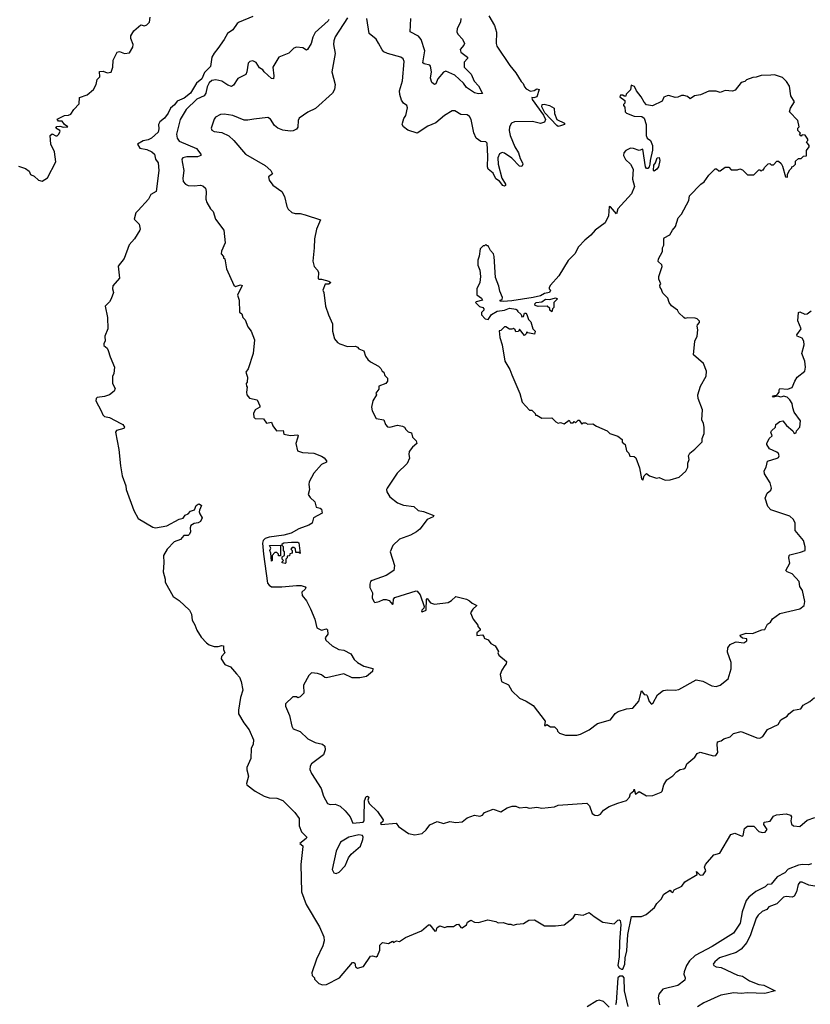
# Model space of a CAD drawing. Extents: x 2240384 to 2404287, y 351326 to 526670.
# Tile 302 of 309: x 2348324 to 2354669, y 492593 to 500495. Entities that reach past the tile are written whole.
import ezdxf

# ---------------------------------------------------------------- set-up
doc = ezdxf.new("R2010")
doc.units = 0

msp = doc.modelspace()

# ---------------------------------------------------------------- linework, layer by layer
at = {"layer": '0CON20XD'}
for points in [[(2348665, 499680), (2348635, 499680.8), (2348624.2, 499695.8), (2348683.6, 499726.4), (2348715, 499727.5), (2348733, 499737), (2348757.5, 499775), (2348800.7, 499819.3), (2348805, 499870), (2348865, 499892.5), (2348915.8, 499934.2), (2348936.7, 499975), (2348946.1, 500013.9), (2348966.2, 500035), (2348965, 500080), (2348995, 500082.5), (2349025, 500067.5), (2349057.5, 500072.5), (2349070.8, 500115), (2349075, 500170), (2349107, 500233), (2349125, 500238.8), (2349165, 500223.8), (2349205, 500227.5), (2349232.5, 500275), (2349234.2, 500295), (2349216.2, 500345), (2349216.2, 500365), (2349238.8, 500405), (2349295, 500453.3), (2349325, 500446.7), (2349345, 500452.5), (2349366.7, 500475), (2349370, 500515)], [(2350195, 500519.1), (2350084, 500476), (2350069.6, 500465), (2350035.4, 500414.6), (2349992, 500385), (2349966.1, 500335), (2349915, 500264.6), (2349883.4, 500226.6), (2349866.7, 500195), (2349855, 500120), (2349808.3, 500071.7), (2349785, 500019.6), (2349743.2, 499985), (2349695, 499905.5), (2349645, 499864.1), (2349589, 499841), (2349565, 499810.4), (2349534.7, 499785.3), (2349516.2, 499745), (2349486.8, 499705), (2349447.5, 499675), (2349439.1, 499655), (2349441.2, 499618.8), (2349435, 499592.5), (2349382.5, 499545), (2349355, 499531.2), (2349315, 499523.3), (2349270, 499495), (2349287.5, 499465), (2349343.7, 499453.7), (2349384.4, 499434.4), (2349405, 499416.7), (2349414, 499375), (2349435.7, 499345), (2349439.3, 499285), (2349418, 499115), (2349375, 499092.5), (2349356.7, 499055), (2349275.3, 498964.7), (2349255.4, 498944.6), (2349243.1, 498895), (2349281.9, 498855), (2349290.8, 498815), (2349288, 498805), (2349246.2, 498735), (2349202.6, 498687.4), (2349161.1, 498578.9), (2349114.1, 498515.9), (2349125, 498420), (2349072.3, 498357.7), (2349068, 498335), (2349076.7, 498305), (2349058.8, 498255), (2349045, 498230), (2349010, 498195), (2349027.5, 498105), (2349031.2, 498015), (2349007.5, 497955), (2349008.8, 497915), (2348998.8, 497895), (2348999.3, 497879.3), (2349025, 497857.5), (2349035, 497840), (2349049.1, 497789.1), (2349084, 497705), (2349080, 497655), (2349069.3, 497630.7), (2349068.8, 497575), (2349088.8, 497535), (2349081.2, 497515), (2349045, 497484.2), (2349005, 497470), (2348945, 497462.5), (2348937.5, 497455), (2348936.2, 497435), (2348978.2, 497355), (2348990.8, 497325), (2349005, 497310), (2349045, 497301.1), (2349136, 497255), (2349151.4, 497245), (2349164, 497225), (2349160, 497215), (2349101.7, 497198.3), (2349094, 497186), (2349120.5, 497045), (2349132.9, 496915), (2349145.8, 496835), (2349174.6, 496755), (2349178.6, 496725), (2349241.2, 496555), (2349275, 496492.5), (2349392.3, 496422.3), (2349415, 496418), (2349505, 496433.1), (2349605, 496485.7), (2349635, 496493.8), (2349651.6, 496518.4), (2349675, 496530), (2349695, 496549.5), (2349727.7, 496562.3), (2349741.4, 496595), (2349755, 496606.2), (2349765, 496610), (2349782.5, 496595), (2349767.5, 496557.5), (2349763.3, 496545), (2349768.3, 496528.3), (2349788, 496498), (2349775, 496468.8), (2349755, 496455.8), (2349725, 496452), (2349697.5, 496435), (2349692, 496418), (2349694, 496385), (2349686.2, 496365), (2349675, 496356.2), (2349642.5, 496355), (2349615, 496322.5), (2349564.2, 496305.8), (2349508, 496245), (2349478.8, 496195), (2349481.5, 496135), (2349475.6, 496065), (2349492.5, 496005), (2349491.9, 495981.9), (2349555, 495866.7), (2349605, 495834), (2349686.9, 495756.9), (2349702, 495725), (2349708.6, 495675), (2349729.4, 495639.4), (2349745, 495596), (2349780.7, 495540.7), (2349823, 495493), (2349845, 495478), (2349885.7, 495465.7), (2349915.9, 495464.1), (2349945, 495473.3), (2349959.3, 495469.3), (2349960.7, 495440.7), (2349970, 495415), (2349942.5, 495385), (2349940, 495365), (2349971.1, 495321.1), (2350015, 495300.6), (2350065, 495245.8), (2350087.5, 495217.5), (2350101.4, 495185), (2350115.4, 495115), (2350096.7, 495055), (2350079.6, 494955), (2350080, 494925), (2350122.1, 494852.1), (2350165.7, 494795), (2350200, 494715), (2350197.9, 494682.1), (2350182, 494645), (2350178.8, 494565), (2350146.2, 494495), (2350146.2, 494475), (2350161.2, 494425), (2350143.3, 494365), (2350146.7, 494355), (2350214, 494305), (2350285, 494264.4), (2350325, 494251.4), (2350386.8, 494246.8), (2350435, 494228.8), (2350533.2, 494133.2), (2350568, 494085), (2350566.2, 494025), (2350585, 493977.5), (2350628, 493935), (2350623.3, 493925), (2350573.3, 493885), (2350595.8, 493865.8), (2350595, 493860), (2350579.2, 493715), (2350585.8, 493495), (2350623, 493393), (2350728.8, 493215), (2350766, 493135), (2350767.7, 493102.3), (2350757.3, 493062.7), (2350706.7, 492955), (2350667.5, 492845), (2350670, 492825), (2350690, 492805), (2350690, 492795), (2350725, 492760), (2350755, 492750), (2350785, 492752.5), (2350890, 492805), (2350995, 492927.5), (2351005, 492930), (2351013.9, 492923.9), (2351018.8, 492895), (2351035, 492883.8), (2351083.6, 492896.4), (2351140.7, 492979.3), (2351155, 492982.5), (2351185, 492973.8), (2351195, 492982.5), (2351213, 493027), (2351213, 493067), (2351235, 493090), (2351285, 493082.5), (2351315, 493100), (2351325, 493090), (2351348.3, 493101.7), (2351371.7, 493098.3), (2351420.7, 493129.3), (2351548.3, 493181.7), (2351605, 493230), (2351615, 493230), (2351655, 493180), (2351667.7, 493182.3), (2351675, 493210), (2351695, 493223.3), (2351735, 493210), (2351755, 493216.7), (2351805, 493217.5), (2351830, 493235), (2351845, 493236.7), (2351865, 493210), (2351875, 493207.5), (2351909.2, 493230.8), (2351917, 493253), (2351945, 493267.5), (2351973.6, 493253.6), (2352005, 493250), (2352080.7, 493270.7), (2352145, 493256.7), (2352165, 493246.7), (2352205, 493250), (2352245, 493237.5), (2352265, 493237.5), (2352285, 493227.5), (2352315, 493237.5), (2352367, 493243), (2352410.7, 493269.3), (2352455, 493272.5), (2352535, 493223.8), (2352625, 493222.5), (2352695, 493232), (2352765, 493286.7), (2352785, 493316.7), (2352845, 493308.8), (2352895, 493331.2), (2352935, 493297.5), (2353005, 493252.5), (2353095, 493240), (2353125, 493268.8), (2353135, 493271.2), (2353143.3, 493265), (2353148.2, 493235), (2353137.6, 493095), (2353134.2, 492975), (2353125.3, 492905), (2353134.8, 492884.8), (2353154.1, 492874.1), (2353165, 492875.4), (2353180, 492915), (2353182.7, 492967.3), (2353196.3, 493023.6), (2353205, 493152.5), (2353235, 493296.7), (2353315, 493296.7), (2353352.5, 493315), (2353418.9, 493371.1), (2353438.7, 493401.3), (2353473.6, 493436.4), (2353495, 493476), (2353545, 493510), (2353552.5, 493495), (2353565, 493490), (2353577, 493513), (2353638.3, 493541.7), (2353662.5, 493577.5), (2353760, 493635), (2353755, 493660), (2353785, 493630), (2353808.3, 493631.7), (2353830, 493665), (2353820, 493695), (2353827.5, 493715), (2353895, 493793.3), (2353943, 493807), (2354032.5, 493955), (2354063.6, 493966.4), (2354115, 493946.2)], [(2350955, 500510), (2350855, 500358), (2350844.4, 500325), (2350843.3, 500295), (2350855.5, 500224.5), (2350828, 500075), (2350855.8, 499975), (2350850.8, 499935), (2350835, 499906.2), (2350698.2, 499781.8), (2350636.8, 499753.2), (2350566.7, 499705), (2350558, 499685), (2350556.8, 499633.2), (2350544.5, 499615.5), (2350518.3, 499601.7), (2350495, 499598.9), (2350437, 499607), (2350395, 499623.1), (2350369.2, 499645), (2350337.6, 499697.6), (2350315, 499710), (2350202.9, 499697.1), (2350155, 499687.5), (2350125, 499688.6), (2350035, 499726.9), (2349965, 499737.5), (2349935, 499733.8), (2349896.4, 499713.6), (2349885, 499697.5), (2349861.2, 499625), (2349865, 499607.5), (2349885, 499598), (2349945, 499590.8), (2350002.1, 499562.1), (2350042, 499525), (2350136.6, 499416.6), (2350295, 499324.2), (2350338.8, 499285), (2350351.7, 499258.3), (2350320, 499235), (2350325.8, 499205.8), (2350355.8, 499165.8), (2350426.7, 499115), (2350450, 499075), (2350466.7, 498995), (2350477.5, 498975), (2350508.3, 498948.3), (2350535, 498938.8), (2350575, 498938.8), (2350615, 498930), (2350738.3, 498888.3), (2350706.7, 498815), (2350688.8, 498735), (2350686, 498665), (2350676.4, 498556.4), (2350686.7, 498515), (2350713.3, 498485), (2350722.5, 498465), (2350718.3, 498418.3), (2350725, 498412.5), (2350747, 498413), (2350805, 498397.5), (2350820, 498385), (2350805, 498373.3), (2350775, 498372.5), (2350756.7, 498325), (2350766, 498305), (2350779.2, 498195), (2350802, 498125), (2350833.8, 498055), (2350833.9, 497993.9), (2350850, 497935), (2350875, 497903.3), (2350894.1, 497894.1), (2350955, 497873.3), (2351020, 497875), (2351035, 497867.5), (2351045, 497853.3), (2351085, 497836.7), (2351100, 497795), (2351118.8, 497768.8), (2351139.5, 497749.5), (2351202.5, 497715), (2351222.5, 497695), (2351232.5, 497675), (2351246.4, 497666.4), (2351255, 497640), (2351277, 497617), (2351276.7, 497595), (2351262.5, 497575), (2351207.5, 497555), (2351205, 497530), (2351183, 497497), (2351187.5, 497485), (2351157.5, 497435), (2351147.5, 497385), (2351152.5, 497355), (2351185, 497293.3), (2351247.5, 497285), (2351260, 497245), (2351276.4, 497226.4), (2351295, 497223.8), (2351355, 497240), (2351395, 497233.8), (2351412.5, 497225), (2351422.5, 497205), (2351441.7, 497188.3), (2351468.8, 497178.8), (2351476, 497145), (2351506.2, 497115), (2351512.5, 497095), (2351476.7, 497065), (2351449.3, 497030.7), (2351446.7, 497005), (2351453.3, 496975), (2351435, 496932.5), (2351354.4, 496855.6), (2351272.5, 496735), (2351267.5, 496725), (2351270, 496705), (2351293.3, 496665), (2351357.3, 496617.3), (2351405, 496598), (2351487, 496587), (2351522.5, 496555), (2351565, 496548), (2351647.5, 496515), (2351642.5, 496505), (2351595, 496483.3), (2351535, 496407.5), (2351507.5, 496385), (2351461.7, 496358.3), (2351372.5, 496325), (2351317.5, 496275), (2351297.5, 496225), (2351333.3, 496115), (2351325.8, 496074.2), (2351266, 496034), (2351153.3, 495995), (2351140, 495985), (2351134.3, 495964.3), (2351135, 495937.5), (2351156.2, 495896.2), (2351152.2, 495855), (2351165, 495825.6), (2351175, 495817.5), (2351208.8, 495825), (2351245, 495842.5), (2351265, 495842.2), (2351288.1, 495835), (2351315, 495802), (2351321.7, 495808.3), (2351323.8, 495845), (2351335, 495857.1), (2351505, 495911.1), (2351515, 495909.5), (2351538.8, 495878.8), (2351570, 495785), (2351568.1, 495771.9), (2351551.2, 495755), (2351547.5, 495745), (2351553.6, 495743.6), (2351585.6, 495755), (2351590, 495845), (2351595, 495850), (2351620, 495815), (2351654.2, 495804.2), (2351762.1, 495817.9), (2351790, 495835), (2351823.3, 495866.7), (2351910, 495845), (2351935, 495832.5), (2351955, 495813.3), (2351992.5, 495795), (2351960, 495765), (2351943.3, 495735), (2351962.5, 495685), (2352000, 495635), (2352000, 495625), (2352020, 495605), (2352020, 495595), (2351992.5, 495575), (2351993.3, 495553.3), (2352037, 495557), (2352050, 495545), (2352051.7, 495531.7), (2352085, 495517.5), (2352105, 495490), (2352139.3, 495469.3), (2352167.5, 495425), (2352162.5, 495415), (2352170, 495395), (2352230, 495345), (2352227.5, 495325), (2352217, 495313)], [(2350804.4, 500495), (2350799.4, 500485), (2350695, 500390.8), (2350676.7, 500355), (2350663.6, 500305), (2350635, 500254.3), (2350625, 500250.8), (2350595, 500269.2), (2350545, 500273.8), (2350524.4, 500265.6), (2350484.2, 500225.8), (2350403.8, 500195), (2350356, 500114), (2350363.6, 500045), (2350359.7, 500020.3), (2350345, 500022.9), (2350285.8, 500075.8), (2350275, 500092.5), (2350248.3, 500108.3), (2350221.2, 500151.2), (2350195, 500165.8), (2350171.7, 500158.3), (2350156.7, 500145), (2350148, 500075), (2350138.8, 500055), (2350075, 500023.8), (2350040, 499970), (2350025, 499957.5), (2349995, 499968.1), (2349945, 500002.5), (2349897, 500013)], [(2352088.8, 500525), (2352135, 500447.5), (2352150.4, 500395), (2352147.7, 500305), (2352153.3, 500283.2), (2352257.9, 500127.9), (2352305, 500069.4), (2352347.9, 499997.9), (2352365, 499983.3), (2352375.8, 499955.8), (2352390, 499940), (2352422.5, 499922.5), (2352452.6, 499927.4), (2352475, 499940), (2352493.3, 499935), (2352474, 499876), (2352451.2, 499868.8), (2352435, 499870), (2352438, 499855), (2352528.8, 499728.8), (2352543.1, 499695), (2352536.4, 499673.6), (2352505, 499660.9), (2352438.3, 499678.3), (2352295, 499675.5), (2352271.1, 499665), (2352254.6, 499635), (2352252.7, 499605), (2352260.9, 499565), (2352299.1, 499475), (2352327.6, 499427.6), (2352339.7, 499379.8), (2352358.8, 499345), (2352361.8, 499335), (2352355, 499315.8), (2352335, 499318.1), (2352275, 499383.1), (2352215, 499424.5), (2352195, 499428.5), (2352175, 499418.6), (2352161.5, 499385), (2352162.8, 499335), (2352193.4, 499223.4), (2352221.8, 499175), (2352224.2, 499165), (2352215, 499158.1), (2352201.5, 499165), (2352175, 499200), (2352145, 499217.5), (2352125, 499264.4), (2352085, 499296), (2352079.3, 499315), (2352079.9, 499399.9), (2352076, 499505), (2352065, 499513.3), (2352025, 499516.7), (2351986.7, 499545), (2351967.7, 499587.7), (2351946.2, 499695), (2351935, 499716.7), (2351915, 499731.2), (2351865, 499733.8), (2351815, 499763.8), (2351795, 499763.3), (2351733.2, 499726.8), (2351664.1, 499665.9), (2351598.8, 499641.2), (2351515, 499583.8), (2351438.9, 499608.9), (2351405, 499635.8), (2351394.6, 499654.6), (2351395.6, 499665), (2351408, 499702), (2351423.9, 499726.1), (2351437.7, 499787.7), (2351430, 499805), (2351403.3, 499825), (2351388.3, 499848.3), (2351374.2, 499895), (2351372.5, 499925), (2351395.7, 500005), (2351409.7, 500159.7), (2351400.3, 500180.3), (2351383, 500193), (2351275, 500224), (2351247.7, 500237.7), (2351232.7, 500252.7), (2351202.5, 500307.5), (2351185, 500337.5), (2351130, 500385), (2351111.2, 500505)], [(2351865.7, 500505), (2351862.5, 500475), (2351834.3, 500425), (2351832, 500395), (2351843.3, 500375), (2351878.9, 500338.9), (2351893.3, 500305), (2351889.8, 500290.2), (2351860, 500255), (2351864.3, 500235), (2351918.1, 500195), (2351917.5, 500182.5), (2351892, 500155), (2351891.4, 500115), (2351947.2, 500057.2), (2351972.2, 500002.3), (2352006.7, 499965), (2352038.3, 499901.7), (2352005, 499900.9), (2351975, 499908.4), (2351910.6, 499950.6), (2351885.2, 499985.2), (2351815, 500048.9), (2351745, 500082.7), (2351725, 500074.3), (2351679.1, 500020.9), (2351665, 499979.2), (2351652.5, 499975), (2351631.2, 499991.2), (2351621.4, 500025), (2351627.8, 500075), (2351621.7, 500121.7), (2351615, 500128.8), (2351569.4, 500139.4), (2351559.2, 500149.2), (2351575.5, 500245), (2351547.1, 500335), (2351525, 500362.5), (2351458, 500398), (2351462.1, 500505)], [(2349897, 500013), (2349865, 500006.9), (2349845, 499989.2), (2349827.2, 499955), (2349817.1, 499905), (2349805, 499882.8), (2349745, 499857.9), (2349660, 499775), (2349611.2, 499695), (2349581.6, 499575), (2349587.7, 499545), (2349605, 499520.4), (2349742, 499462), (2349778, 499415), (2349778.8, 499405), (2349750, 499395), (2349665.3, 499394.7), (2349632, 499385), (2349626, 499375), (2349627.5, 499355), (2349642.5, 499285), (2349634.1, 499224.1), (2349636.1, 499196.1), (2349653.3, 499175), (2349675, 499164), (2349725, 499160.8), (2349775, 499166), (2349795, 499161.2), (2349814.1, 499144.1), (2349820.8, 499115), (2349817.8, 499055), (2349825, 499026.7), (2349855, 498977.5), (2349875.9, 498955.9), (2349896, 498895), (2349962.5, 498805), (2349972.5, 498705), (2349943, 498637), (2349940, 498615), (2349960, 498595), (2349960, 498585), (2349970, 498575), (2349982.5, 498495), (2350042.5, 498365), (2350055, 498354), (2350095, 498365.7), (2350110.7, 498360.7), (2350071.2, 498285), (2350086.2, 498245), (2350088.3, 498148.3), (2350107.5, 498135), (2350113.8, 498103.8), (2350132.5, 498085), (2350155, 498030), (2350182.5, 497995), (2350207.5, 497925), (2350197.5, 497815), (2350157, 497693), (2350137.5, 497665), (2350152.5, 497625), (2350150, 497585), (2350142.5, 497575), (2350143, 497553), (2350150, 497545), (2350143.3, 497505), (2350147.5, 497485), (2350168.3, 497458.3), (2350230, 497445), (2350250, 497395), (2350250, 497385), (2350212.5, 497365), (2350200, 497335), (2350203.3, 497305), (2350215, 497293.3), (2350281.7, 497291.7), (2350305, 497257.5), (2350343.9, 497263.9), (2350356.7, 497235), (2350385, 497196.2), (2350438.3, 497198.3), (2350445, 497167.5), (2350497, 497157), (2350555, 497162.5), (2350558.8, 497155), (2350552.9, 497137.1), (2350540, 497095), (2350553.9, 497033.9), (2350592.7, 497022.7), (2350685, 497016), (2350745, 496992), (2350767.4, 496977.4), (2350786.2, 496955), (2350786.7, 496943.3), (2350746.7, 496925), (2350684.4, 496855.6), (2350647.5, 496785), (2350643.3, 496765), (2350648.8, 496725), (2350640, 496685), (2350655, 496660), (2350693.8, 496625), (2350703.3, 496583.3), (2350736, 496576), (2350745, 496567.5), (2350752.5, 496535), (2350683, 496497), (2350670, 496455), (2350645, 496438.8), (2350565, 496410), (2350502.5, 496375), (2350445, 496358.9), (2350325, 496340.9), (2350295, 496330.9), (2350278.5, 496315), (2350272.3, 496295), (2350280, 496205), (2350313.8, 495973.8), (2350325, 495955.6), (2350345, 495944.6), (2350427.3, 495942.7), (2350545, 495953.5), (2350582.9, 495952.9), (2350613.9, 495943.9), (2350620, 495935), (2350616.2, 495925), (2350588.3, 495901.7), (2350590, 495875), (2350625, 495830), (2350658.1, 495768.1), (2350691.5, 495685), (2350710, 495615), (2350745, 495596.2), (2350785, 495606.2), (2350795, 495597.5), (2350796, 495565), (2350776.2, 495535), (2350782, 495515), (2350830.5, 495470.5), (2350885, 495441.5), (2350925, 495434.5), (2350981.4, 495405), (2351009.1, 495359.1), (2351035, 495335.7), (2351085, 495306.2), (2351157, 495287), (2351156.7, 495265), (2351106.7, 495225), (2351055, 495212.9), (2350992.1, 495212.1), (2350924.5, 495244.5), (2350785, 495212.7), (2350772.5, 495215), (2350745, 495238.1), (2350715, 495248.9), (2350665, 495252.5), (2350645, 495232.5), (2350601.2, 495155), (2350605, 495090), (2350575, 495060), (2350557, 495053), (2350545, 495060), (2350515, 495060), (2350457.5, 495005), (2350456.7, 494985), (2350490.2, 494910.2), (2350506.9, 494825), (2350518.8, 494805), (2350575, 494781.4), (2350635.8, 494725), (2350695, 494694.4), (2350755, 494682), (2350774.2, 494664.2), (2350774.3, 494635.7), (2350762.9, 494595), (2350665, 494522), (2350654.2, 494505), (2350652.7, 494477.3), (2350667.1, 494445), (2350742.9, 494325), (2350763.3, 494263.3), (2350794.6, 494204.6), (2350815, 494195.6), (2350855, 494200), (2350895, 494183.1), (2350936.3, 494146.3), (2350977.3, 494097.3), (2350996.4, 494046.4), (2351080, 494055), (2351088, 494065), (2351087.5, 494095), (2351092, 494225), (2351105, 494260), (2351115, 494262.5), (2351126, 494255), (2351117.5, 494232.5), (2351130, 494205), (2351195, 494141.2), (2351241.2, 494075), (2351238.6, 494061.4), (2351220, 494045), (2351225, 494037.5), (2351345, 494045.7), (2351365, 494020), (2351445, 493963.1), (2351495, 493952.9), (2351555.3, 493964.7), (2351587, 493993), (2351615, 494033.8), (2351675, 494060), (2351725, 494043.3), (2351775, 494060), (2351825, 494051.2), (2351875, 494056.7), (2351915, 494090), (2351975, 494110), (2352017, 494103), (2352038.1, 494111.9), (2352055, 494132.5), (2352125, 494160), (2352185, 494138), (2352235, 494170), (2352277, 494183), (2352305, 494183.3), (2352335, 494168.8), (2352386.2, 494176.2), (2352415, 494166.7), (2352475, 494176.7), (2352515, 494166.2), (2352615, 494178), (2352645, 494191.2), (2352875, 494206.2), (2352896.1, 494186.1), (2352917.5, 494125), (2352941.2, 494111.2), (2352965, 494108.8), (2352985, 494120), (2353010, 494150), (2353055, 494180), (2353125, 494208.8), (2353195, 494228.8), (2353217.1, 494255), (2353225.8, 494285), (2353253, 494307), (2353255, 494320), (2353265, 494280), (2353295, 494302), (2353355, 494266.7), (2353405, 494268.8), (2353473.3, 494295), (2353481.2, 494305), (2353494.1, 494355.9), (2353517.5, 494395), (2353565, 494427.5), (2353595, 494460), (2353625, 494476.7), (2353655, 494482.5), (2353667.5, 494495), (2353677, 494523), (2353743, 494577), (2353760, 494605), (2353785, 494616.2), (2353893, 494587), (2353910.7, 494589.3), (2353926.7, 494615), (2353921.2, 494675), (2353925, 494700), (2353955, 494706.7), (2353976.4, 494723.6), (2354025, 494740), (2354054.1, 494765.9), (2354115, 494783.8), (2354240.5, 494730.5), (2354265, 494730), (2354287.3, 494742.7), (2354325, 494797.5), (2354410.7, 494839.3), (2354433.3, 494875), (2354482.5, 494905), (2354497.5, 494925), (2354535, 494953.3), (2354592.5, 494965), (2354613.3, 494995), (2354665.8, 495024.2), (2354703.3, 495055)], [(2353505, 496800), (2353545, 496803.3), (2353617, 496823), (2353669.3, 496870.7), (2353687.5, 496905), (2353687.5, 496935), (2353696.7, 496965), (2353692.5, 496995), (2353702.5, 497015), (2353743, 497047), (2353801.7, 497108.3), (2353802.5, 497135), (2353817.5, 497175), (2353817.5, 497225), (2353812.5, 497255), (2353797.5, 497285), (2353803.3, 497365), (2353770, 497455), (2353766.7, 497485), (2353786.7, 497555), (2353832.5, 497635), (2353837.5, 497675), (2353812.5, 497735), (2353732.5, 497805), (2353742.5, 497915), (2353760, 497955), (2353767.5, 498005), (2353760, 498035), (2353763, 498047), (2353780, 498065), (2353780, 498075), (2353760, 498095), (2353745, 498100), (2353685, 498102.5), (2353665, 498097.5), (2353653.6, 498103.6), (2353613.6, 498143.6), (2353602.5, 498165), (2353555, 498197.5), (2353536.7, 498225), (2353525, 498260), (2353485, 498300), (2353473.6, 498333.6), (2353463.3, 498345), (2353462.5, 498365), (2353470, 498375), (2353453.6, 498413.6), (2353453, 498433), (2353479.2, 498515), (2353476.8, 498526.8), (2353448.8, 498555), (2353450, 498575), (2353482.5, 498635), (2353482.5, 498665), (2353492.5, 498685), (2353492.5, 498735), (2353497.5, 498745), (2353541.2, 498768.8), (2353563.3, 498805), (2353586.7, 498835), (2353608.8, 498905), (2353635.5, 498934.5), (2353695, 499042.5), (2353699.3, 499080.7), (2353790, 499175), (2353816.4, 499193.6), (2353855, 499247.5), (2353905, 499297.5), (2353917, 499297), (2353935, 499282.5), (2353947, 499283), (2353985, 499310), (2354015, 499310), (2354035, 499290), (2354085, 499290), (2354105, 499297.5), (2354125, 499290), (2354165, 499250), (2354215, 499250), (2354255, 499290), (2354265, 499290), (2354275, 499280), (2354285, 499290), (2354295, 499290), (2354301.7, 499308.3), (2354331.7, 499338.3), (2354345, 499340), (2354355, 499330), (2354375, 499330), (2354401.7, 499358.3), (2354415, 499360), (2354435, 499340), (2354445, 499320), (2354470, 499235), (2354485, 499230), (2354487.5, 499255), (2354505, 499290), (2354520, 499305), (2354520, 499315), (2354535, 499320), (2354550, 499335), (2354551.7, 499358.3), (2354575, 499380), (2354595, 499380), (2354615, 499400), (2354638.3, 499401.7), (2354640, 499445), (2354660, 499475), (2354660, 499485), (2354640, 499515), (2354650, 499525), (2354650, 499535), (2354628.3, 499568.3), (2354605, 499570), (2354595, 499560), (2354581.7, 499571.7), (2354590, 499585), (2354570, 499605), (2354570, 499625), (2354580, 499635), (2354570, 499685), (2354502.5, 499755), (2354510, 499785), (2354542.5, 499835), (2354513, 499883), (2354501.7, 499961.7), (2354479.3, 499999.3), (2354445, 500030), (2354381.7, 500051.7), (2354351.7, 500048.3), (2354275, 500047.5), (2354235, 500032.5), (2354208.3, 500031.7), (2354158.3, 500011.7), (2354145, 500000), (2354115, 499990), (2354065, 499930), (2354045, 499922.5), (2353985, 499927.5), (2353945, 499910), (2353915, 499922.5), (2353855, 499920), (2353789.3, 499890.7), (2353740, 499885), (2353705, 499860), (2353685, 499877.5), (2353653, 499887), (2353635, 499887.5), (2353605, 499873.3), (2353585, 499871.2), (2353535, 499886.2), (2353520, 499885), (2353495, 499872.5), (2353480, 499840), (2353403, 499803), (2353355, 499812.5), (2353335, 499832.5), (2353312.5, 499875), (2353273.9, 499923.9), (2353258.3, 499958.3), (2353231.7, 499968.3), (2353227, 499933), (2353191.7, 499898.3), (2353188.3, 499881.7), (2353175, 499880), (2353165, 499890), (2353145, 499890), (2353140, 499875), (2353180, 499845), (2353180, 499825), (2353170, 499815), (2353170, 499805), (2353181.7, 499791.7), (2353182.5, 499755), (2353193.3, 499745), (2353255, 499720.6), (2353318.3, 499718.3), (2353336, 499705), (2353352.5, 499655), (2353352.5, 499565), (2353360, 499545), (2353387.5, 499525), (2353402.5, 499485), (2353401.7, 499448.3), (2353383.3, 499365), (2353382.5, 499335), (2353377, 499313), (2353365, 499300), (2353355, 499300), (2353347.5, 499315), (2353326.1, 499456.1), (2353295, 499446.2), (2353250.5, 499460.5), (2353225, 499463.8), (2353187.5, 499445), (2353173.3, 499425), (2353171.2, 499405), (2353185, 499372.5), (2353226.7, 499335), (2353246.4, 499296.4), (2353241.2, 499215), (2353257.5, 499155), (2353233.6, 499096.4), (2353125, 498977.5), (2353115, 498937.5), (2353065, 498993.8), (2353053.9, 498996.1), (2353049.3, 498920.7), (2353022.5, 498865), (2352943.6, 498806.4), (2352908.8, 498765), (2352858.8, 498725), (2352807.7, 498672.3), (2352780, 498615), (2352725, 498563.3), (2352650.5, 498439.5), (2352583.3, 498365), (2352572.5, 498345), (2352572.5, 498335), (2352583.6, 498323.6), (2352575, 498306.2), (2352535, 498298), (2352505, 498280), (2352445, 498264.2), (2352275, 498238.8), (2352205, 498234), (2352180, 498235), (2352180, 498245), (2352195, 498250), (2352200, 498265), (2352177.5, 498315), (2352170, 498355), (2352143.3, 498425), (2352132.5, 498595), (2352126.1, 498616.1), (2352103, 498643), (2352085, 498680), (2352075, 498680), (2352065, 498690), (2352055, 498680), (2352045, 498680), (2352020, 498655), (2352011.7, 498598.3), (2352000, 498565), (2352000, 498525), (2352017.5, 498485), (2352022.5, 498435), (2352017.5, 498385), (2351992.5, 498335), (2351993, 498287), (2352029.5, 498259.5), (2352037.5, 498245), (2351988.3, 498231.7), (2351982.5, 498225), (2352015, 498192.5), (2352040, 498185), (2352050, 498175), (2352050, 498165), (2352030, 498145), (2352030, 498125), (2352060, 498095), (2352085, 498090), (2352110.7, 498129.3), (2352155, 498156.2), (2352216.1, 498163.9), (2352255, 498178.8), (2352305, 498172.5), (2352320, 498165), (2352320, 498155), (2352348.3, 498128.3), (2352355, 498110), (2352368.3, 498111.7), (2352375, 498140), (2352385, 498140), (2352395, 498130), (2352408.3, 498088.3), (2352425, 498070), (2352443, 498013), (2352460, 497995), (2352455, 497970), (2352402.5, 497982.5), (2352395, 497990), (2352390, 497975), (2352375, 497960), (2352335, 498010), (2352328.3, 497991.7), (2352305, 497990), (2352300, 498005), (2352287, 498017), (2352275, 498010), (2352255, 498010), (2352225, 498030), (2352215, 498030), (2352185, 498000), (2352173, 497997), (2352177.5, 497945), (2352196.2, 497885), (2352217.5, 497755), (2352256.7, 497686.7), (2352272.5, 497645), (2352337.5, 497495), (2352357.5, 497425), (2352415, 497360), (2352435, 497360), (2352460, 497335), (2352465, 497320), (2352475, 497320), (2352515, 497297.5), (2352595, 497300), (2352627, 497267), (2352645, 497257.5), (2352665, 497262.5), (2352695, 497252.5), (2352735, 497280), (2352745, 497260), (2352765, 497260), (2352775, 497270), (2352785, 497260), (2352805, 497280), (2352815, 497280), (2352835, 497250), (2352845, 497260), (2352865, 497260), (2352885, 497250), (2352925, 497252.5), (2352953.3, 497233.3), (2353040, 497195), (2353060, 497175), (2353123.6, 497153.6), (2353160, 497125), (2353160, 497105), (2353182.5, 497085), (2353193.3, 497035), (2353212.5, 497015), (2353221.7, 496991.7), (2353255, 496990), (2353267.7, 496977.7), (2353297.9, 496897.9), (2353315, 496810), (2353325, 496800), (2353336.7, 496835), (2353355, 496853.3), (2353380, 496835), (2353435, 496816.7), (2353455, 496820), (2353505, 496800)], [(2352645, 499638.9), (2352634.7, 499644.7), (2352538.2, 499748.2), (2352513.8, 499795), (2352516.1, 499813.9), (2352534.2, 499815.8), (2352575, 499806.7), (2352612.9, 499785), (2352615, 499742.5), (2352634, 499695), (2352696.7, 499665), (2352697.5, 499655), (2352665, 499641.9), (2352645, 499638.9)], [(2348315, 499320), (2348371.2, 499301.2), (2348398.8, 499278.8), (2348411.4, 499251.4), (2348438.7, 499238.7), (2348475, 499206.7), (2348505, 499200), (2348546.7, 499225), (2348612.9, 499355), (2348602.5, 499435), (2348572.5, 499495), (2348567.5, 499565), (2348585, 499577.5), (2348615, 499562.5), (2348625, 499563.3), (2348635.8, 499574.2), (2348648.3, 499598.3), (2348645.8, 499605.8), (2348613.9, 499623.9), (2348623.1, 499636.9), (2348645, 499641.4), (2348675, 499632), (2348710, 499635), (2348682.7, 499652.7), (2348665, 499680)], [(2353415, 499280), (2353410, 499285), (2353413, 499327), (2353427.5, 499345), (2353440, 499385), (2353455, 499390), (2353462.5, 499365), (2353450, 499315), (2353436.7, 499295), (2353415, 499280)], [(2352595, 498150), (2352580, 498165), (2352578.3, 498178.3), (2352557, 498197), (2352485, 498192.5), (2352461.7, 498201.7), (2352457.5, 498215), (2352470, 498225), (2352515, 498231.2), (2352545, 498252), (2352579.5, 498250.5), (2352625, 498262.5), (2352640, 498255), (2352610, 498225), (2352610, 498185), (2352600, 498175), (2352595, 498150)], [(2352217, 495313), (2352193.3, 495275), (2352180.7, 495239.3), (2352190, 495185), (2352246.4, 495156.4), (2352275, 495110), (2352335, 495050), (2352390, 495025), (2352445, 494990), (2352540, 494865), (2352535, 494830), (2352545, 494830), (2352555, 494840), (2352585, 494820), (2352615, 494820), (2352638.3, 494798.3), (2352640, 494785), (2352655, 494770), (2352705, 494752.5), (2352795, 494752.5), (2352825, 494762.5), (2352895, 494796.7), (2352962.3, 494847.7), (2353065, 494877.5), (2353104.1, 494925.9), (2353126.4, 494943.6), (2353195, 494963.8), (2353245, 494970), (2353293.8, 495026.2), (2353315, 495110), (2353335, 495080), (2353355, 495077.5), (2353360.7, 495070.7), (2353375, 495022.5), (2353395, 495002.5), (2353408.3, 495011.7), (2353442.7, 495077.3), (2353488.3, 495111.7), (2353525, 495118), (2353585, 495114.2), (2353615, 495120.8), (2353753.6, 495196.4), (2353806.1, 495186.1), (2353878.3, 495148.3), (2353915, 495143.8), (2353945, 495153.3), (2354010, 495205), (2354033.8, 495285), (2354033.8, 495335), (2354005, 495420), (2354006.2, 495455), (2354025, 495481.2), (2354065, 495500), (2354075, 495503.3), (2354135, 495493.8), (2354159.3, 495510.7), (2354160, 495525), (2354125, 495532), (2354108.8, 495545), (2354106.7, 495555), (2354155, 495571.4), (2354205, 495568), (2354280.8, 495599.2), (2354305, 495601.2), (2354326.4, 495643.6), (2354349.5, 495660.5), (2354365, 495687.5), (2354425, 495728.8), (2354585, 495766.2), (2354620, 495795), (2354625.7, 495825), (2354605.5, 495915), (2354584, 495945), (2354581.2, 495985), (2354525, 496047.1), (2354482.5, 496065), (2354473.3, 496075), (2354505.9, 496134.1), (2354495.7, 496175), (2354498.8, 496195), (2354505, 496201.2), (2354590.7, 496220.7), (2354627.5, 496235), (2354628.8, 496265), (2354614.2, 496315), (2354548, 496395), (2354548, 496455), (2354533.8, 496485), (2354505, 496510), (2354352.1, 496562.1), (2354328.3, 496588.3), (2354306.7, 496655), (2354324.3, 496695.7), (2354351.2, 496718.8), (2354359.2, 496735), (2354348.1, 496778.1), (2354300.5, 496850.5), (2354300, 496875), (2354316, 496905), (2354327, 496953), (2354403.9, 496976.1), (2354415, 496982.5), (2354418.8, 496995), (2354415, 497012.5), (2354400, 497025), (2354341.7, 497051.7), (2354320, 497085), (2354320, 497095), (2354338.8, 497135), (2354363.3, 497155), (2354352.5, 497185), (2354357.5, 497195), (2354390, 497225), (2354392.5, 497245), (2354425, 497270), (2354450, 497275), (2354478.3, 497238.3), (2354530, 497195), (2354540, 497175), (2354555, 497180), (2354557.5, 497195), (2354586.2, 497225), (2354591.2, 497275), (2354540, 497345), (2354529.7, 497379.7), (2354524.4, 497415), (2354505.5, 497445), (2354484.2, 497465), (2354455, 497473.5), (2354435, 497466.5), (2354405, 497472.9), (2354375, 497464.7), (2354366.2, 497475), (2354397.7, 497482.3), (2354408.9, 497491.1), (2354418.1, 497505), (2354418.1, 497525), (2354424.5, 497535.5), (2354485, 497530.6), (2354525, 497542.5), (2354544, 497595), (2354565, 497626.7), (2354626, 497675), (2354630.8, 497705), (2354625.8, 497755), (2354602, 497815), (2354620.8, 497885), (2354618, 497915), (2354605, 497938), (2354563.3, 497955), (2354560, 497965), (2354597.1, 498015), (2354568.5, 498078.5), (2354574.8, 498145.2), (2354585, 498150), (2354625, 498130.6), (2354645, 498133.1), (2354675, 498158.9)], [(2350455, 496130), (2350430, 496135), (2350430, 496145), (2350440, 496155), (2350430, 496165), (2350430, 496185), (2350450, 496195), (2350450, 496225), (2350440, 496235), (2350440, 496265), (2350430, 496275), (2350431.7, 496288.3), (2350443.6, 496296.4), (2350505, 496302.5), (2350555, 496302.5), (2350565, 496296.7), (2350575, 496210), (2350565, 496220), (2350540, 496220), (2350538.3, 496248.3), (2350525, 496260), (2350511.7, 496258.3), (2350500, 496245), (2350510, 496235), (2350510, 496215), (2350491.7, 496208.3), (2350488.3, 496191.7), (2350471.7, 496188.3), (2350470, 496175), (2350460, 496165), (2350460, 496135), (2350455, 496130)], [(2350345, 496150), (2350340, 496215), (2350332.5, 496235), (2350340, 496255), (2350330, 496275), (2350418.3, 496278.3), (2350418.3, 496191.7), (2350401.7, 496191.7), (2350400, 496205), (2350388.3, 496218.3), (2350371.7, 496218.3), (2350350, 496195), (2350350, 496155), (2350345, 496150)], [(2354115, 493946.2), (2354125, 493943.8), (2354130.7, 493949.3), (2354140, 494005), (2354165, 494023.3), (2354215, 494023.3), (2354255, 493981.2), (2354282.7, 493972.7), (2354306.7, 493975), (2354322, 493995), (2354297.5, 494035), (2354300, 494055), (2354348.3, 494061.7), (2354375, 494102.5), (2354397, 494113), (2354475, 494121.2), (2354510.7, 494110.7), (2354518.8, 494098.8), (2354512, 494065), (2354517.7, 494037.7), (2354535, 494026.2), (2354585, 494020), (2354645, 494070), (2354706.6, 494093.4)], [(2350865, 493643.8), (2350886.7, 493655), (2350935.4, 493704.6), (2350962.3, 493767.7), (2350983, 493797), (2351058.3, 493861.7), (2351078.8, 493915), (2351081.2, 493935), (2351075, 493948.8), (2351045, 493954.4), (2350965, 493934.7), (2350898, 493895), (2350865, 493822.5), (2350832, 493675), (2350845, 493647.5), (2350865, 493643.8)], [(2354678.3, 493721.7), (2354655, 493713.8), (2354606.1, 493716.1), (2354575, 493710.6), (2354491.1, 493678.9), (2354465, 493649.2), (2354403.3, 493615), (2354355, 493556.2), (2354326.1, 493553.9), (2354307.5, 493535), (2354232.4, 493497.6), (2354175, 493451.9), (2354155, 493426), (2354123.5, 493335), (2354105.6, 493245), (2354053.8, 493165), (2353881.7, 493058.3), (2353745, 492985.4), (2353699.1, 492940.9), (2353674.5, 492905), (2353655.6, 492855), (2353654.4, 492834.4), (2353665.8, 492805), (2353661.7, 492788.3), (2353606, 492744), (2353485.4, 492714.6), (2353452.7, 492675), (2353448.2, 492645), (2353458.7, 492588.7)], [(2354705, 493541.4), (2354658.2, 493548.2), (2354605, 493574.6), (2354585, 493572.5), (2354571.8, 493555), (2354559.2, 493495), (2354539.8, 493460.2), (2354525, 493454.4), (2354475, 493459.5), (2354455, 493454.1), (2354401, 493399), (2354335.6, 493375), (2354320.8, 493355), (2354281.7, 493338.3), (2354250.9, 493309.1), (2354234.5, 493285), (2354188.7, 493151.4), (2354160.7, 493089.3), (2354114.8, 493035.2), (2354075, 493009.2), (2353940, 492965), (2353903.1, 492935), (2353890, 492915), (2353893.8, 492905), (2353915, 492893.5), (2353955, 492888.9), (2354085, 492828.5), (2354125, 492820), (2354182.2, 492782.3), (2354255, 492753.3), (2354295.9, 492745.9), (2354388.3, 492701.7), (2354305, 492681.2), (2354165, 492686.7), (2354115, 492679.6), (2354055, 492686.7), (2353952, 492668), (2353815, 492606), (2353765, 492572)], [(2353206.6, 492576.6), (2353178.8, 492701.2), (2353174.7, 492805), (2353165, 492819.1), (2353139.7, 492820.3), (2353125.3, 492805), (2353111.3, 492608.7), (2353105, 492589.2)], [(2353055, 492569.2), (2353008.9, 492615), (2352975, 492625.7), (2352955, 492620.9), (2352877.7, 492572.3)]]:
    msp.add_lwpolyline(points, dxfattribs=at)

doc.saveas('drawing.dxf')
